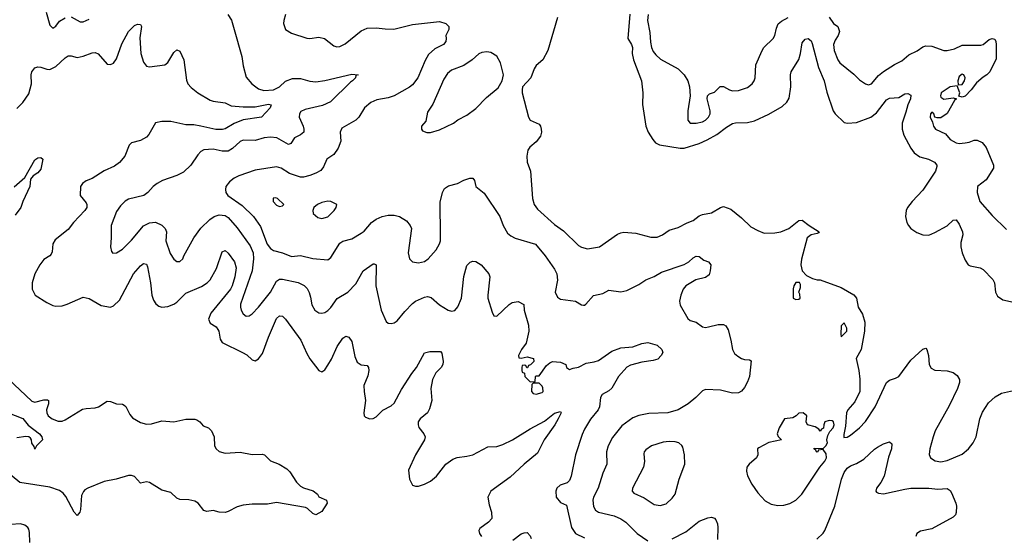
# Model space of a CAD drawing. Header units: inches. Extents: x 1771504 to 1971212, y 471788 to 643615.
# Tile 371 of 587: x 1871170 to 1877689, y 575791 to 579215. Entities that reach past the tile are written whole.
import ezdxf

# ---------------------------------------------------------------- set-up
doc = ezdxf.new("R2010")
doc.units = ezdxf.units.IN
doc.header["$MEASUREMENT"] = 0
doc.layers.add('B8577', color=7, linetype='Continuous')

msp = doc.modelspace()

# ---------------------------------------------------------------- linework, layer by layer
at = {"layer": 'B8577', "color": 5}
for points, elevation in [([(1871345.8, 579265.8), (1871370, 579178), (1871390, 579158), (1871410, 579173), (1871434.1, 579205.9), (1871470, 579228.3)], 440), ([(1871510, 579234.7), (1871570, 579201.7), (1871590, 579201.5), (1871630, 579218)], 440), ([(1872547.1, 579250), (1872571.5, 579211.5), (1872591, 579151), (1872640.1, 578970), (1872649, 578910), (1872670, 578833.7), (1872706.8, 578790), (1872750, 578756.8), (1872786.2, 578746.2), (1872851.2, 578750), (1872891.1, 578768.9), (1872930, 578806.7), (1872975.3, 578824.7), (1873030, 578826), (1873090, 578806.7), (1873130, 578802.2), (1873190, 578811.8), (1873370, 578854), (1873410.7, 578850), (1873395.3, 578844.7), (1873393, 578830), (1873374, 578810), (1873359.4, 578800.6), (1873228.8, 578670), (1873173.9, 578646.1), (1873060.9, 578619), (1873032.4, 578607.6), (1873021.7, 578590), (1873020.9, 578570), (1873046, 578510), (1873051.7, 578490), (1873050.4, 578470), (1873030, 578451.8), (1872990, 578431.3), (1872966.1, 578393.9), (1872950, 578388.7), (1872871.7, 578431.7), (1872830, 578436.1), (1872789, 578431), (1872730, 578414.8), (1872650, 578416), (1872630, 578407.9), (1872578.1, 578361.9), (1872550, 578344.6), (1872510, 578342.5), (1872450, 578356.1), (1872390, 578352.7), (1872370, 578340.5), (1872350, 578319.7), (1872302.6, 578250), (1872255.5, 578204.5), (1872210, 578183.1), (1872116.3, 578150), (1872079.1, 578130), (1872053.4, 578110), (1872017.3, 578070), (1871990.7, 578050), (1871890, 578024.9), (1871867.9, 578012.1), (1871837.7, 577982.3), (1871810, 577943.1), (1871775.7, 577850), (1871776.2, 577770), (1871770.3, 577710.3), (1871778.5, 577678.5), (1871787.1, 577667.1), (1871810, 577670.4), (1871850, 577694.6), (1871910, 577754.2), (1871990, 577848.2), (1872030, 577869.2), (1872070, 577872.2), (1872110, 577853.8), (1872132.8, 577830), (1872140.8, 577810), (1872138.5, 577750), (1872166.2, 577666.2), (1872190, 577628), (1872210, 577613), (1872230, 577613), (1872249.7, 577630.3), (1872256.3, 577650), (1872322.4, 577770), (1872370, 577833.9), (1872429.8, 577890), (1872457.7, 577910), (1872490, 577921.6), (1872530, 577917.8), (1872550, 577904.5), (1872610, 577835.5), (1872695.8, 577715.8), (1872714.7, 577670), (1872717.4, 577630), (1872709.6, 577550), (1872632.7, 577330), (1872631.1, 577310), (1872635.8, 577290), (1872650, 577264.9), (1872670, 577250.3), (1872690, 577251.8), (1872710, 577266), (1872750, 577309.1), (1872829.8, 577410), (1872870, 577481.6), (1872890, 577494.2), (1872910, 577496.1), (1873012.8, 577472.8), (1873052.9, 577452.9), (1873072.3, 577432.3), (1873086.5, 577406.5), (1873096.4, 577376.4), (1873104.8, 577324.8), (1873123.6, 577290), (1873150, 577272.7), (1873170, 577270.2), (1873190, 577274.9), (1873210, 577286.7), (1873230, 577307.6), (1873271.9, 577368.1), (1873343, 577410), (1873395.3, 577464.7), (1873443.1, 577550), (1873510, 577597.6), (1873517.6, 577597.6), (1873530.2, 577590.2), (1873528.3, 577450), (1873563.1, 577290), (1873595.5, 577215.5), (1873610, 577202.8), (1873630, 577200.7), (1873650, 577204.9), (1873670, 577219.1), (1873719.1, 577281), (1873770, 577333.4), (1873790, 577349.2), (1873850, 577376.5), (1873870, 577379.6), (1873894.4, 577374.4), (1873950, 577324.4), (1874006, 577290), (1874030, 577283.8), (1874050, 577288.4), (1874070, 577310.8), (1874094.5, 577370), (1874110, 577512), (1874130, 577586.8), (1874152.1, 577607.9), (1874170, 577613.8), (1874190, 577612.7), (1874224.9, 577590), (1874275.3, 577530), (1874283.1, 577510), (1874268.5, 577390), (1874270.3, 577370.3), (1874297.5, 577277.5), (1874310, 577251.3), (1874330, 577251), (1874410, 577328.4), (1874430, 577340.4), (1874470, 577347.7), (1874507.1, 577327.1), (1874510.4, 577290), (1874538.7, 577190), (1874541.1, 577150), (1874522.4, 577070), (1874493.4, 577030), (1874472, 576990), (1874474, 576974), (1874490, 576972), (1874530, 576981), (1874572, 576970), (1874574, 576950), (1874552.7, 576927.3), (1874538, 576922), (1874532.7, 576907.3), (1874527.3, 576907.3), (1874522, 576922), (1874510, 576926), (1874498, 576922), (1874494, 576910), (1874494, 576890), (1874498, 576878), (1874512.7, 576872.7), (1874514, 576850), (1874550, 576814), (1874582, 576818), (1874586, 576850), (1874590, 576854), (1874610, 576854), (1874658, 576922), (1874679.3, 576940.7), (1874698, 576950), (1874750, 576944.4), (1874786, 576930), (1874791.3, 576910), (1874810, 576896), (1874833.8, 576906.2), (1874870, 576912.4), (1874921.4, 576938.6), (1874973.2, 576946.8), (1875003.1, 576956.9), (1875090, 577017.4), (1875150, 577039.8), (1875230, 577046.4), (1875290, 577067.9), (1875330, 577074.4), (1875390, 577058), (1875420.7, 577030), (1875427.3, 577010), (1875417.3, 576990), (1875394.4, 576965.6), (1875364.4, 576955.6), (1875290, 576946), (1875214.6, 576925.4), (1875190, 576912), (1875134.7, 576850), (1875090, 576772.4), (1875070, 576754.5), (1875027.6, 576730), (1875016.5, 576710), (1875009.1, 576650), (1875000.3, 576630), (1874950, 576568), (1874910, 576500.5), (1874895.1, 576464.9), (1874850.1, 576330), (1874820.3, 576190), (1874810, 576161.2), (1874794.2, 576145.8), (1874749.4, 576130.6), (1874726.7, 576110), (1874719.1, 576090), (1874721.5, 576050), (1874750, 576014.9), (1874790, 575998), (1874822.7, 575850), (1874850, 575810.2), (1874910, 575781.8)], 440), ([(1872930, 579249), (1872918.4, 579210), (1872917.1, 579190), (1872930.8, 579150), (1872970, 579126), (1873070, 579093.4), (1873090, 579090.3), (1873150, 579098.9), (1873188, 579090), (1873250, 579042.4), (1873270, 579036.2), (1873290, 579038.2), (1873325.8, 579054.2), (1873430, 579141.1), (1873470, 579158.4), (1873530, 579161.3), (1873590, 579153.4), (1873648.1, 579151.9), (1873770, 579183.7), (1873950, 579202.4), (1873990.4, 579190.4), (1874001.4, 579181.4), (1874010.8, 579170), (1874011, 579150), (1873990.8, 579110), (1873994, 579090), (1873990.5, 579070), (1873975.5, 579050), (1873918, 579022), (1873876.6, 578983.4), (1873854.5, 578945.5), (1873805.4, 578830), (1873770, 578783.5), (1873750, 578766.8), (1873650, 578709.9), (1873610, 578696.5), (1873535.1, 578684.9), (1873493.9, 578666.1), (1873453.7, 578630), (1873414.3, 578570), (1873394.9, 578550), (1873303.8, 578496.2), (1873291.2, 578470), (1873296.1, 578410), (1873277.6, 578362.4), (1873250, 578321.1), (1873203.8, 578290), (1873181, 578239), (1873163.5, 578216.5), (1873130, 578196.9), (1873090, 578182), (1873050, 578171.2), (1873030, 578171.2), (1872955.7, 578195.7), (1872900.9, 578230), (1872870, 578239.7), (1872730, 578218.7), (1872620.8, 578179.2), (1872590, 578164.4), (1872558.8, 578141.2), (1872535.3, 578110), (1872532.2, 578090), (1872534.4, 578070), (1872548.2, 578050), (1872643.1, 577983.1), (1872717.8, 577910), (1872763.7, 577843.7), (1872808.2, 577728.2), (1872830, 577698), (1872850, 577685.8), (1872910.2, 577670.2), (1872970, 577646), (1873030, 577651.9), (1873110, 577632.8), (1873210, 577624.4), (1873230, 577639.5), (1873290, 577733.4), (1873310, 577746.3), (1873370, 577762.4), (1873430, 577800.3), (1873450, 577814.3), (1873500.3, 577870), (1873530, 577891.9), (1873570, 577911), (1873610, 577919.8), (1873650, 577919), (1873684.9, 577910), (1873730, 577880.9), (1873755.8, 577850), (1873763.2, 577830), (1873741.2, 577670), (1873750, 577630.6), (1873770.2, 577610.2), (1873810, 577602.4), (1873850, 577613.4), (1873875.1, 577630), (1873926.4, 577690), (1873949.8, 577730), (1873955.6, 577750), (1873956.8, 577783.2), (1873954.4, 578005.6), (1873969.8, 578070.2), (1873983.1, 578096.9), (1874010, 578114.4), (1874068.7, 578130), (1874111.6, 578151.6), (1874150, 578164.7), (1874170, 578164.7), (1874181, 578150), (1874190.7, 578110), (1874245.3, 578065.3), (1874350.1, 577910.1), (1874370.2, 577850.2), (1874400.4, 577800.4), (1874422, 577782), (1874450, 577767), (1874586.2, 577726.2), (1874649.3, 577649.3), (1874710, 577562), (1874725.8, 577530), (1874730.9, 577489.1), (1874716, 577410), (1874730, 577375.5), (1874750, 577363.7), (1874850, 577350.4), (1874890, 577324.9), (1874902.9, 577322.9), (1874910, 577322), (1874919.6, 577330), (1874970, 577386.7), (1875030, 577400.4), (1875070, 577422), (1875150, 577410.6), (1875190, 577419.3), (1875270, 577460.4), (1875316, 577490), (1875370, 577511.8), (1875418.5, 577541.5), (1875570, 577593.1), (1875600.7, 577610), (1875630, 577636), (1875650, 577647.2), (1875670, 577644.9), (1875700.7, 577620.7), (1875730.8, 577610), (1875746, 577590), (1875742.8, 577550), (1875735, 577525), (1875710, 577507.3), (1875647.7, 577490), (1875580.3, 577450), (1875563.6, 577430), (1875546.5, 577390), (1875539.5, 577350), (1875543.4, 577323.4), (1875594.2, 577234.2), (1875610, 577222), (1875650, 577210.6), (1875690, 577179.5), (1875710, 577175.6), (1875730, 577178.3), (1875795.6, 577195.6), (1875830, 577194.4), (1875845.5, 577185.5), (1875860.3, 577160.3), (1875879.6, 577090), (1875889, 577030), (1875903.5, 577003.5), (1875923.9, 576983.9), (1875950, 576968.9), (1875970, 576962.7), (1876001.6, 576961.6), (1876013.6, 576953.6), (1876002.3, 576850), (1875990, 576814), (1875970, 576777.4), (1875950, 576753.3), (1875930, 576742.3), (1875890, 576739.2), (1875810, 576759.2), (1875710, 576764.5), (1875690, 576756), (1875646.4, 576710), (1875595.8, 576670), (1875530, 576628.7), (1875462, 576610), (1875335.1, 576604.9), (1875270, 576591), (1875230, 576576), (1875157.9, 576522.1), (1875095.1, 576444.9), (1875066.7, 576390), (1875055.3, 576350), (1875058.3, 576270), (1875030.3, 576210), (1875001.1, 576110), (1874968.4, 576050), (1874965, 576030), (1874968.7, 575988.7), (1874983.5, 575963.5), (1875002, 575950), (1875106.8, 575926.8), (1875150, 575907.1), (1875183.7, 575883.7), (1875259, 575810), (1875330, 575761.4)], 460), ([(1874730.4, 579230), (1874666.7, 579010), (1874632.8, 578950), (1874589.5, 578910.5), (1874576.9, 578890), (1874553.7, 578830), (1874498.8, 578770), (1874496.3, 578750), (1874498, 578730), (1874539.5, 578570), (1874550.7, 578550), (1874610, 578522.8), (1874619.1, 578510), (1874623.8, 578490), (1874626, 578470), (1874617.7, 578442.3), (1874590, 578406), (1874547.3, 578370), (1874534, 578350), (1874528, 578310), (1874530.8, 578270), (1874552, 578210), (1874564.9, 578030), (1874576.1, 577990), (1874599.4, 577959.4), (1874710, 577858), (1874770, 577815.6), (1874870, 577719.3), (1874890, 577706.7), (1874930, 577696.4), (1875010, 577710.3), (1875127.4, 577792.6), (1875150, 577803.1), (1875170, 577805.7), (1875250, 577799.5), (1875350, 577774.6), (1875390, 577774.6), (1875427, 577790), (1875470, 577819.6), (1875530, 577838.3), (1875590, 577868.9), (1875630, 577883.1), (1875670, 577914), (1875690, 577923.1), (1875750, 577934), (1875810, 577970.3), (1875830, 577975.8), (1875879.4, 577959.4), (1875950, 577902), (1876010, 577843), (1876056.7, 577816.7), (1876099.5, 577799.5), (1876170, 577801.5), (1876209.2, 577810), (1876262.7, 577830), (1876330, 577884), (1876350, 577886), (1876396.3, 577850), (1876462.8, 577810), (1876458.5, 577801.5), (1876450, 577797.2), (1876410, 577789.7), (1876385, 577770), (1876347.2, 577627.2), (1876342.6, 577590), (1876350.7, 577550), (1876380.5, 577520.5), (1876419.8, 577499.8), (1876450, 577490.8), (1876470, 577490.7), (1876610, 577439.1), (1876692.3, 577392.3), (1876710.8, 577370), (1876722, 577310), (1876750, 577262.8), (1876765.3, 577210), (1876762.8, 577150), (1876741.2, 577030), (1876708, 576970), (1876726.4, 576890), (1876732.8, 576832.8), (1876731.8, 576750), (1876698.8, 576681.2), (1876652.7, 576630), (1876645.5, 576610), (1876638.4, 576521.6), (1876626, 576466), (1876626.8, 576446.8), (1876650, 576447.7), (1876670, 576460.7), (1876730, 576510.4), (1876770, 576552.4), (1876833.3, 576650), (1876910, 576810.6), (1876930, 576826), (1876970, 576838.4), (1876990, 576850.5), (1877070, 576958.4), (1877150, 577030.6), (1877170, 577037.3), (1877176.3, 577030), (1877188.4, 576988.4), (1877192.2, 576930), (1877205.5, 576905.5), (1877230, 576891.8), (1877310, 576887.4), (1877350, 576875.8), (1877376.3, 576856.3), (1877392, 576830), (1877393.1, 576810), (1877380.3, 576770), (1877324.6, 576655.4), (1877232.6, 576490), (1877217.3, 576450), (1877195.3, 576370), (1877192.4, 576332.4), (1877200.7, 576310), (1877231.7, 576291.7), (1877270, 576285.2), (1877310, 576292.9), (1877410, 576336.1), (1877452, 576370), (1877482.8, 576410), (1877504, 576450), (1877527.6, 576570), (1877545.4, 576614.6), (1877585.3, 576674.7), (1877630, 576714.9), (1877670, 576739.6), (1877770, 576762.8)], 480), ([(1875210.8, 579250.8), (1875196.9, 579090), (1875221.3, 579050), (1875227.1, 579030), (1875225.8, 578990), (1875233.2, 578950), (1875287.6, 578810), (1875297, 578730), (1875293.7, 578653.7), (1875314.9, 578510), (1875331.1, 578470), (1875361.2, 578421.2), (1875379.2, 578399.2), (1875406.4, 578386.4), (1875542.4, 578362.4), (1875570, 578362.8), (1875670, 578394.3), (1875721.3, 578418.7), (1875786.1, 578453.9), (1875850, 578502.8), (1875890, 578526.9), (1875910, 578532.1), (1875990, 578533), (1876035.6, 578544.4), (1876130, 578588), (1876219.4, 578640.6), (1876250, 578668.9), (1876264.1, 578695.9), (1876276.8, 578770), (1876274.6, 578850), (1876278.2, 578870), (1876327.9, 578952.1), (1876339.4, 578990), (1876350, 579060.7), (1876370, 579086), (1876390, 579090.5), (1876410, 579075.5), (1876417.2, 579057.2), (1876459.1, 578899.1), (1876495.9, 578810), (1876514.6, 578734.6), (1876556.5, 578610), (1876570.1, 578590.1), (1876630, 578534.7), (1876650.2, 578530.2), (1876710, 578532.5), (1876806.2, 578570), (1876842.5, 578597.5), (1876910, 578683.2), (1876930, 578695.2), (1876990, 578699.5), (1877030, 578723.9), (1877050, 578726), (1877070, 578713.7), (1877067.6, 578690), (1877050.1, 578649.9), (1877038.1, 578601.9), (1877012.1, 578530), (1877012.1, 578490), (1877023.9, 578450), (1877070, 578362.6), (1877092.7, 578332.7), (1877130, 578305.5), (1877186.8, 578290), (1877226.8, 578270), (1877241.6, 578250), (1877241.6, 578241.6), (1877232.9, 578210), (1877150, 578085.7), (1877078.5, 578010), (1877049, 577970), (1877039.6, 577950), (1877036, 577910), (1877043.1, 577870), (1877054, 577850), (1877070.4, 577830), (1877110, 577804.2), (1877150, 577788.9), (1877190, 577787.6), (1877230, 577804), (1877310.7, 577849.3), (1877350, 577886), (1877370, 577888), (1877390, 577859.3), (1877412.7, 577810), (1877415.6, 577790), (1877401.9, 577738.1), (1877400.5, 577710), (1877410.1, 577670), (1877430, 577620.9), (1877450, 577590.2), (1877462.7, 577582.7), (1877530, 577570.9), (1877550, 577559.3), (1877612.7, 577492.7), (1877623.5, 577470), (1877631.1, 577410), (1877643.6, 577383.6), (1877679, 577359), (1877750, 577342.8)], 520), ([(1875331.1, 579250), (1875326.5, 579210), (1875341.3, 579130), (1875346, 579066), (1875353.8, 579030), (1875365.2, 579005.2), (1875382.3, 578982.3), (1875413.5, 578953.5), (1875530, 578888.4), (1875569.2, 578850), (1875594, 578810), (1875605.7, 578770), (1875610.4, 578710), (1875593.4, 578610), (1875593, 578550), (1875609.2, 578529.2), (1875650, 578528.2), (1875690, 578539.1), (1875710, 578549.3), (1875730, 578567.9), (1875741.4, 578590), (1875742.4, 578610), (1875721.6, 578690), (1875725.1, 578710), (1875736.6, 578723.4), (1875770, 578735.2), (1875808.7, 578771.3), (1875830, 578772.6), (1875870, 578750.2), (1875890, 578744.4), (1875930, 578746.3), (1875990, 578764.6), (1876019.6, 578790), (1876034, 578810), (1876040.5, 578830), (1876043.7, 578916.3), (1876085.4, 579010), (1876096.9, 579030), (1876159.7, 579090), (1876170.9, 579110), (1876180.7, 579159.3), (1876192.7, 579187.3), (1876214.1, 579205.9), (1876258, 579230)], 540), ([(1876530, 579230.8), (1876559.3, 579190), (1876586.8, 579170), (1876597.5, 579137.5), (1876590.4, 579110), (1876570, 579079.3), (1876558, 579050), (1876562.3, 579010), (1876586.3, 578950), (1876599.5, 578930), (1876693, 578853), (1876730, 578817.1), (1876770, 578790.4), (1876790, 578783.8), (1876810, 578790.5), (1876855.9, 578844.1), (1876889, 578871), (1876962.2, 578917.8), (1877010, 578942.6), (1877057.3, 578982.7), (1877112, 579008), (1877150, 579035), (1877170, 579042.6), (1877210, 579040.2), (1877290, 579010.2), (1877310, 579010.3), (1877359.1, 579020.9), (1877410, 579046.7), (1877534.7, 579045.3), (1877550, 579050.5), (1877590, 579082.8), (1877610, 579090.8), (1877626, 579086), (1877634, 579070), (1877636.3, 579050), (1877635.2, 578955.2), (1877594, 578870), (1877574.8, 578850), (1877550, 578835.1), (1877504.4, 578795.6), (1877470, 578749.3), (1877430, 578709.2), (1877410, 578702), (1877387.3, 578707.3), (1877395.3, 578730), (1877376.4, 578776.4), (1877330, 578771), (1877270.7, 578730), (1877266.7, 578710), (1877270, 578701), (1877290, 578687.3), (1877350, 578696), (1877374, 578690), (1877359.6, 578680.4), (1877310, 578593.2), (1877270, 578565.2), (1877244, 578564), (1877228.4, 578568.4), (1877222, 578590), (1877210, 578602), (1877201, 578590), (1877198, 578570), (1877214.8, 578534.8), (1877220.5, 578510), (1877234, 578490), (1877299.3, 578459.3), (1877330, 578420.4), (1877370, 578399.5), (1877390, 578394.4), (1877430, 578398.7), (1877456.6, 578403.4), (1877490, 578417.3), (1877510, 578417.3), (1877542, 578402), (1877568.7, 578368.7), (1877618.4, 578250), (1877617.1, 578230), (1877570, 578152.7), (1877511.3, 578110), (1877510.8, 578070), (1877528.2, 578010), (1877610, 577916.3), (1877703.7, 577823.7)], 540), ([(1871150, 578626), (1871190, 578665.7), (1871230, 578724.4), (1871248.7, 578790), (1871246.2, 578850), (1871249.7, 578870), (1871270, 578896.4), (1871290, 578902.6), (1871310, 578900.9), (1871350, 578886.7), (1871370, 578885.8), (1871410, 578904.6), (1871470, 578963.1), (1871490, 578976), (1871510, 578976), (1871550, 578965.2), (1871590, 578972.6), (1871650, 578994.9), (1871670, 578997), (1871690, 578988.2), (1871750, 578920.7), (1871770, 578917.3), (1871790, 578927.7), (1871810, 578956.3), (1871845.6, 579054.4), (1871890, 579136.1), (1871930, 579176.1), (1871950, 579185.3), (1871970, 579184), (1871976, 579170), (1871964.7, 579095.3), (1871972.1, 578990), (1871990, 578933.4), (1872010, 578907.7), (1872030, 578903.2), (1872130, 578915.6), (1872150, 578931.3), (1872190, 578998.6), (1872210, 579016.3), (1872230, 579005.6), (1872256.3, 578950), (1872274.4, 578814.4), (1872283.2, 578790), (1872304.5, 578764.5), (1872350.2, 578730), (1872430, 578681.3), (1872450, 578674.2), (1872530, 578664.7), (1872570, 578644.6), (1872650, 578637.4), (1872730, 578638.5), (1872816.2, 578656.2), (1872834.9, 578650), (1872828.7, 578630), (1872770, 578569.8), (1872649.6, 578550.4), (1872590, 578527), (1872530, 578491.6), (1872513, 578487), (1872467.5, 578487.5), (1872369.5, 578510), (1872322.4, 578517.6), (1872270, 578519.1), (1872170, 578539.8), (1872110, 578540.3), (1872069.2, 578530.8), (1872025.5, 578454.5), (1872010, 578436.2), (1871970, 578413.6), (1871910, 578398), (1871895.6, 578384.4), (1871865.7, 578310), (1871830, 578267.6), (1871796.7, 578243.3), (1871730, 578213.3), (1871650, 578162.9), (1871610, 578146.6), (1871584.9, 578130), (1871573.4, 578110), (1871570.7, 578050), (1871610, 578000.7), (1871614.9, 577990), (1871613.8, 577970), (1871602, 577950), (1871525.3, 577870), (1871490, 577824.2), (1871405, 577755), (1871388.2, 577730), (1871384.7, 577675.3), (1871378.6, 577661.4), (1871369.5, 577650.5), (1871330, 577625.1), (1871302.3, 577590), (1871270.2, 577529.8), (1871251.4, 577470), (1871252.9, 577430), (1871272.7, 577390), (1871350, 577340.3), (1871390, 577321.1), (1871410, 577316.5), (1871450, 577319.5), (1871484, 577330), (1871590, 577375.3), (1871630, 577367.4), (1871710, 577321.6), (1871770, 577310.4), (1871790, 577318.4), (1871830, 577357), (1871924.2, 577530), (1871970, 577584.6), (1871990, 577598), (1872010, 577594.4), (1872017, 577577), (1872035.5, 577470), (1872043.9, 577390), (1872055.5, 577355.5), (1872071.3, 577331.3), (1872090, 577315.8), (1872110.3, 577310.3), (1872150, 577314.2), (1872190, 577330.2), (1872210, 577343.5), (1872270, 577402.7), (1872373.8, 577446.2), (1872410.8, 577470), (1872430, 577491.6), (1872473.1, 577566.9), (1872510, 577676), (1872530, 577684.9), (1872550, 577668), (1872592.6, 577610), (1872602.2, 577570), (1872595, 577510), (1872576.1, 577450), (1872565.5, 577430), (1872436.1, 577270), (1872419.5, 577230), (1872430, 577203), (1872470, 577178.4), (1872482.8, 577162.7), (1872488.7, 577150), (1872496.5, 577096.5), (1872510, 577075.8), (1872644.4, 577010), (1872672.8, 576992.8), (1872710, 576961.6), (1872730, 576954.9), (1872750, 576968.2), (1872778, 577002), (1872816.2, 577110), (1872870, 577233.7), (1872890, 577252.2), (1872910, 577250.4), (1872930, 577230.4), (1873032.3, 577090), (1873070, 577001.6), (1873090, 576966.7), (1873150, 576890.5), (1873170, 576881.6), (1873190, 576893.4), (1873210, 576924.9), (1873234.4, 576965.6), (1873270.9, 577049.1), (1873310, 577104), (1873330, 577117.3), (1873350, 577110.6), (1873370, 577082.8), (1873390, 576982.8), (1873405.1, 576945.1), (1873430, 576928.5), (1873470, 576924), (1873479.3, 576910), (1873481.1, 576890), (1873474.6, 576854.6), (1873448.5, 576790), (1873450, 576751.3), (1873460.6, 576690), (1873448.9, 576608.9), (1873450.4, 576590.4), (1873459.9, 576579.9), (1873488.8, 576568.8), (1873510, 576572), (1873530, 576583.6), (1873573.6, 576626.4), (1873630, 576656.5), (1873650, 576672.6), (1873696.9, 576763.1), (1873766.8, 576870), (1873798.2, 576910), (1873850, 577007.7), (1873884.7, 577015.2), (1873955.3, 577015.3), (1873964.9, 577004.9), (1873974.4, 576950), (1873972.4, 576930), (1873959.5, 576910), (1873925.2, 576874.8), (1873903.9, 576830), (1873892.8, 576770), (1873898, 576690), (1873883.7, 576636.3), (1873871, 576609), (1873820.9, 576570), (1873809.1, 576550), (1873807.6, 576530), (1873812.9, 576512.9), (1873844.9, 576470), (1873854, 576450), (1873850.6, 576430), (1873790.3, 576330), (1873745.3, 576230), (1873750.2, 576170.2), (1873770, 576130.4), (1873790, 576122.6), (1873810, 576123.5), (1873850, 576136), (1873890, 576155.6), (1873930, 576190.2), (1873991.6, 576268.4), (1874037, 576303), (1874066.8, 576313.2), (1874130, 576321), (1874170, 576331.4), (1874270, 576383.2), (1874330, 576386.4), (1874370, 576399.1), (1874433.3, 576430), (1874550, 576503.8), (1874645.8, 576554.2), (1874710, 576608), (1874750, 576618.4), (1874754.9, 576610), (1874734.5, 576570), (1874712.3, 576530), (1874643, 576430), (1874597.4, 576342.6), (1874510, 576269.8), (1874417, 576183), (1874288.8, 576090), (1874270.3, 576049.7), (1874278.6, 575998.6), (1874294.9, 575950), (1874295.3, 575910), (1874275.1, 575884.9), (1874217.5, 575842.5), (1874210.8, 575829.2), (1874215.5, 575810), (1874228, 575790)], 420), ([(1871133.6, 578106.4), (1871202.9, 578170), (1871270, 578286.8), (1871290, 578298.4), (1871310, 578301.6), (1871323, 578290), (1871310, 578224.5), (1871290, 578200.2), (1871259.9, 578180.1), (1871241.2, 578158.8), (1871237.1, 578110), (1871189.7, 578010.3), (1871177.5, 577970), (1871139.7, 577920.3)], 380), ([(1871094.2, 576834.2), (1871250, 576687.7), (1871270, 576679.4), (1871330, 576695.8), (1871354.6, 576694.6), (1871359.6, 576690), (1871360.6, 576670), (1871347.6, 576630), (1871349.5, 576610), (1871359.3, 576590), (1871384, 576570), (1871424.9, 576555.1), (1871450, 576555), (1871470, 576562.2), (1871586.5, 576633.5), (1871610, 576638.9), (1871670, 576641.8), (1871691.5, 576648.5), (1871750, 576686), (1871770, 576683.8), (1871810, 576668), (1871850, 576666.4), (1871860.6, 576660.6), (1871872, 576652), (1871898.3, 576598.3), (1871916.4, 576576.4), (1871970, 576546), (1872010, 576533.4), (1872042.7, 576537.3), (1872110, 576555.2), (1872190, 576549.2), (1872270, 576566.4), (1872330, 576567.7), (1872343.4, 576563.4), (1872362.8, 576550), (1872383.8, 576523.8), (1872421, 576510), (1872439.1, 576490), (1872457.1, 576450), (1872460.4, 576390), (1872470.5, 576370), (1872490, 576352.7), (1872530, 576341.7), (1872630, 576348.9), (1872710, 576332.8), (1872774.3, 576334.3), (1872790.4, 576330.4), (1872830.3, 576290.3), (1872888.2, 576268.2), (1872939.1, 576239.1), (1872958.5, 576218.5), (1873002.4, 576150), (1873030, 576123.8), (1873050, 576112.7), (1873112.8, 576092.8), (1873142, 576070), (1873151.6, 576051.6), (1873202, 576030), (1873204.7, 576010), (1873170, 575955.3), (1873130, 575934), (1873110, 575942), (1873076, 575976), (1873062.7, 575982.7), (1872870, 576015.1), (1872810, 576004.6), (1872710, 576003.7), (1872650, 575997.3), (1872610, 575986.3), (1872550, 575954.8), (1872530, 575949.2), (1872489.9, 575949.9), (1872450, 575960.9), (1872410, 575956.4), (1872390, 575961.7), (1872350.6, 576010), (1872330, 576023.1), (1872290, 576031.7), (1872230, 576034.6), (1872210, 576043.1), (1872170, 576080.9), (1872110, 576096.2), (1872030, 576147.7), (1872010, 576151.4), (1871970, 576144.2), (1871930, 576187.1), (1871910, 576193.6), (1871890, 576192.9), (1871808, 576170), (1871730, 576155.2), (1871620.3, 576110), (1871602.1, 576097.9), (1871591.7, 576088.3), (1871578.6, 576061.4), (1871572.5, 575967.5), (1871568, 575952), (1871550, 575929.6), (1871530, 575951.5), (1871474.9, 576054.9), (1871456.7, 576076.7), (1871433.7, 576093.7), (1871370, 576115.5), (1871170, 576147.8), (1871070, 576232.5)], 380), ([(1871090, 576612.2), (1871190, 576572.3), (1871226.6, 576526.6), (1871302, 576470), (1871316.3, 576450), (1871321, 576430), (1871282, 576390), (1871270, 576368.7), (1871266, 576386), (1871250, 576408), (1871249, 576430), (1871241.2, 576441.2), (1871229.3, 576449.3), (1871210, 576452.7), (1871150, 576444.4)], 360), ([(1876448.9, 575771.1), (1876489, 575811), (1876501.7, 575830), (1876567.8, 575990), (1876611.2, 576170), (1876630, 576214.3), (1876650, 576242.4), (1876670, 576256.9), (1876710, 576272.8), (1876758.5, 576301.5), (1876830, 576367.7), (1876850, 576380.9), (1876890, 576404.9), (1876930, 576417.3), (1876944, 576404), (1876942.4, 576370), (1876923.7, 576316.3), (1876892.9, 576190), (1876872.3, 576147.7), (1876843.8, 576110), (1876839.1, 576090), (1876844.2, 576084.2), (1876856.1, 576076.1), (1876890, 576071.7), (1877030, 576103.9), (1877070, 576108.9), (1877190, 576110.1), (1877250, 576104.2), (1877310, 576107.2), (1877330, 576093.4), (1877339.4, 576079.4), (1877367.8, 576010), (1877372.1, 575990), (1877370.8, 575949.2), (1877365.9, 575934.1), (1877350, 575916.8), (1877210, 575840.2), (1877135.6, 575824.4), (1877110.4, 575810), (1877104.2, 575790)], 460), ([(1875490, 575774.2), (1875579.9, 575820.1), (1875670, 575891.8), (1875726.9, 575913.1), (1875750, 575916.9), (1875770, 575911.7), (1875779.4, 575899.4), (1875790, 575874), (1875792.6, 575850), (1875790.2, 575769.8)], 460), ([(1871236.4, 575750), (1871235, 575815.1), (1871230, 575838), (1871223.5, 575850), (1871204.7, 575864.7), (1871174.5, 575874.5), (1871110, 575869.1)], 420), ([(1874434.8, 575765.2), (1874490, 575806.4), (1874510, 575814.4), (1874530, 575815.5), (1874550, 575794.8), (1874555.6, 575775.6)], 420)]:
    msp.add_lwpolyline(points, dxfattribs=dict(at, elevation=elevation))
for points, elevation in [([(1874262.5, 579002.5), (1874230, 578998.5), (1874210, 578989.7), (1874166, 578950), (1874110, 578911.8), (1874030, 578880.4), (1874002.3, 578857.7), (1873979.1, 578820.9), (1873904.4, 578655.6), (1873870, 578602), (1873858, 578542), (1873831.3, 578510), (1873831.3, 578490), (1873838, 578478), (1873866.4, 578466.4), (1873890, 578466.8), (1873950, 578484.9), (1874041.2, 578530), (1874070, 578550.4), (1874130, 578581.1), (1874190, 578627.4), (1874260.7, 578699.3), (1874337.5, 578762.5), (1874364.2, 578810), (1874372.6, 578850), (1874352.4, 578930), (1874330, 578972.6), (1874290, 578997.3)], 480), ([(1877410, 578854.5), (1877390, 578839.3), (1877382, 578810), (1877383.6, 578783.6), (1877410, 578784.7), (1877425.2, 578810), (1877429.2, 578830), (1877422, 578850)], 540), ([(1872866, 578034), (1872848.8, 578031.2), (1872847.6, 578010), (1872870, 577985.5), (1872890, 577976), (1872910, 577982), (1872918, 577990), (1872877.2, 578030)], 480), ([(1873210, 578011.3), (1873170, 578002.4), (1873142.8, 577990), (1873117.3, 577970), (1873110.6, 577950), (1873114, 577930), (1873143.9, 577903.9), (1873170, 577896.4), (1873210, 577908.7), (1873252, 577950), (1873265.2, 577970), (1873269, 577990), (1873230, 578009.4)], 480), ([(1876333.2, 577473.2), (1876310, 577473.2), (1876296, 577450), (1876291.6, 577431.6), (1876292, 577370), (1876310, 577361), (1876330, 577362), (1876338, 577370), (1876336.4, 577396.4), (1876328, 577410), (1876340.4, 577439.6), (1876340.4, 577460.4)], 480), ([(1876630, 577206), (1876610, 577186), (1876606, 577130), (1876610, 577114), (1876646, 577150), (1876646, 577170)], 480), ([(1874610, 576806), (1874570, 576806), (1874562, 576798), (1874558, 576750), (1874570, 576738), (1874590, 576732), (1874630, 576744.7), (1874635.3, 576750), (1874634.6, 576774.6), (1874630, 576786)], 440), ([(1876358, 576610), (1876330, 576608), (1876311.3, 576588.7), (1876290, 576575.3), (1876234, 576570), (1876198, 576510), (1876186, 576470), (1876191.6, 576451.6), (1876214, 576430), (1876130, 576412.7), (1876063.4, 576376.6), (1876056, 576370), (1876058, 576330), (1876048.4, 576310), (1875999.5, 576270), (1875983.7, 576250), (1875983.1, 576223.1), (1875990, 576192), (1876016.7, 576136.7), (1876058, 576078), (1876106.4, 576026.4), (1876144.9, 576004.9), (1876190, 575994.4), (1876230, 575997.6), (1876270, 576008.5), (1876309.4, 576030), (1876349.6, 576070), (1876466.9, 576250), (1876500.5, 576290), (1876511.2, 576310), (1876510, 576338), (1876490, 576366), (1876458, 576362), (1876454, 576350), (1876449.6, 576349.6), (1876446, 576350), (1876442, 576362), (1876428, 576370), (1876430, 576374), (1876490, 576372), (1876508, 576390), (1876518, 576410), (1876515.3, 576430), (1876520.4, 576459.6), (1876534.6, 576485.4), (1876555.3, 576510), (1876562, 576530), (1876558, 576550), (1876550, 576555.3), (1876530, 576558), (1876502, 576550), (1876494, 576530), (1876492.7, 576507.3), (1876478, 576502), (1876470, 576488), (1876462, 576502), (1876436.4, 576516.4), (1876386, 576530), (1876378, 576550), (1876382, 576590)], 480), ([(1875470, 576418.9), (1875430, 576415.1), (1875354, 576390), (1875315.3, 576364.8), (1875304.9, 576350), (1875302.5, 576337.5), (1875306.7, 576286.7), (1875300.7, 576250), (1875227, 576110), (1875226.4, 576090), (1875236.7, 576076.7), (1875305.6, 576045.6), (1875370, 576002), (1875410, 575994), (1875450, 576006.7), (1875490, 576043), (1875509.6, 576070), (1875536.9, 576170), (1875573.6, 576270), (1875571.7, 576331.7), (1875561.5, 576381.5), (1875553.8, 576393.8), (1875534, 576410), (1875510, 576416.3)], 480)]:
    msp.add_lwpolyline(points, close=True, dxfattribs=dict(at, elevation=elevation))

doc.saveas('drawing.dxf')
